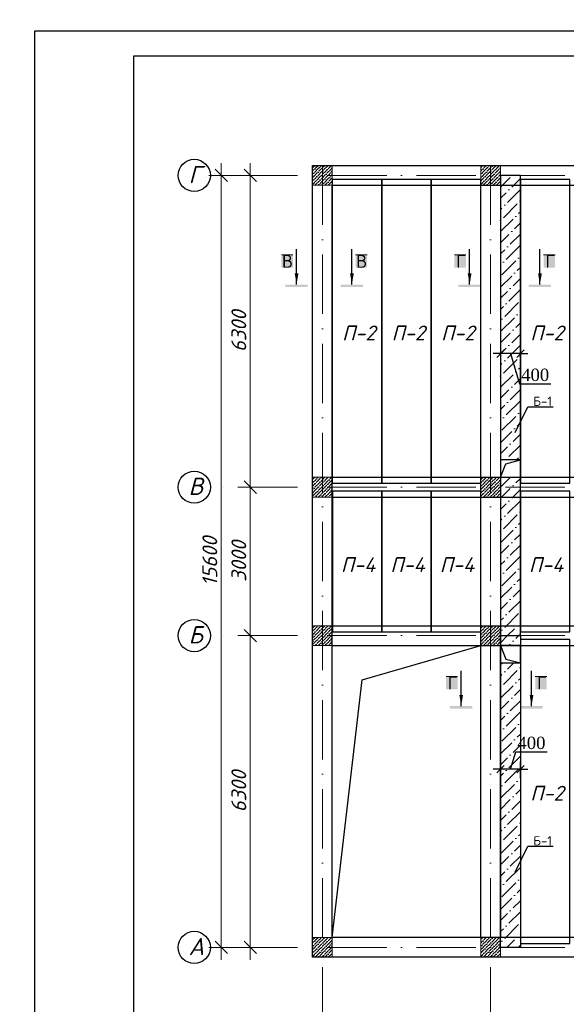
# Model space of a CAD drawing. Header units: millimetres. Extents: x 363306 to 7757304, y 1022887 to 1207196.
# Tile 620 of 656: x 2126387 to 2137435, y 1069010 to 1088906. Entities that reach past the tile are written whole.
import ezdxf

# ---------------------------------------------------------------- set-up
doc = ezdxf.new("R2010")
doc.units = ezdxf.units.MM
doc.linetypes.add('ACAD_ISO10W100', pattern=[18, 12, -3, 0, -3])
for name, color, linetype, lineweight in [('.', 7, 'Continuous', 15), ('PLAN', 250, 'Continuous', 25), ('размеры', 12, 'Continuous', 15)]:
    doc.layers.add(name, color=color, linetype=linetype, lineweight=lineweight)
for name, color, linetype in [('0 @ 100', 7, 'Continuous'), ('PDF3_0', 7, 'Continuous'), ('PDF3_Text', 7, 'Continuous')]:
    doc.layers.add(name, color=color, linetype=linetype)
doc.styles.add('Arial Gyr', font='arial.ttf')
doc.styles.add('iso', font='isocpeur.TTF')
doc.styles.add('PDF ISOCPEUR', font='isocpeur.TTF')
doc.styles.add('PDF ISOCPEUR Italic', font='isocpeui.ttf')
doc.styles.get("Standard").update_dxf_attribs({"font": 'isocpeui.ttf'})
doc.styles.add('Times New Roman', font='times.ttf')
doc.styles.add('WMF-Times New Roman0', font='times.ttf')
doc.styles.add('ГОСТ 2.304', font='isocpeui.ttf')
doc.dimstyles.new('12121212', dxfattribs={"dimtxt": 200, "dimasz": 200, "dimexe": 200, "dimexo": 100, "dimgap": 100, "dimtad": 1, "dimdec": 0, "dimzin": 0, "dimdsep": 46, "dimtxsty": 'Standard', "dimblk": 'OBLIQUE', "dimcen": 200, "dimdle": 200, "dimclrd": 5, "dimclre": 5, "dimclrt": 5, "dimadec": 0, "dimazin": 0, "dimtfac": 1, "dimtdec": 0, "dimtofl": 0, "dimtmove": 1, "dimatfit": 3, "dimldrblk": 'OBLIQUE', "dimfxl": 0, "dimtolj": 1, "dimtzin": 0, "dimlwd": 9, "dimlwe": 9, "dimarcsym": 0})
doc.dimstyles.new('Copy of 9580548', dxfattribs={"dimtxt": 150, "dimasz": 150, "dimexe": 150, "dimexo": 20, "dimgap": 80, "dimtad": 1, "dimtxsty": 'Arial Gyr', "dimblk": 'OBLIQUE', "dimcen": 5, "dimdle": 150, "dimadec": 0, "dimazin": 0, "dimtfac": 1, "dimtmove": 0, "dimatfit": 1, "dimldrblk": 'OBLIQUE', "dimfxl": 0, "dimarcsym": 0})
pattern_1 = [(45, (2136105.82, 1079459.65), (84.19, 308.6963), [396.875, -79.375, 0, -79.375])]

# ---------------------------------------------------------------- blocks, each defined once
blk = doc.blocks.new('_Oblique')
at = {"color": 0, "linetype": 'ByBlock', "lineweight": -2}
blk.add_line((-0.5, -0.5), (0.5, 0.5), dxfattribs=at)
blk = doc.blocks.new('*D2213')
at = {"color": 5, "lineweight": 9, "transparency": 16777216}
for p, q in [((2131046, 1069910), (2131046, 1076710)), ((2131212, 1076460), (2130796, 1076460)), ((2131212, 1070160), (2130796, 1070160))]:
    blk.add_line(p, q, dxfattribs=at)
at = {"layer": 'Defpoints', "color": 0, "lineweight": 30, "transparency": 16777216}
for p in [(2131046, 1076460), (2131312, 1076460), (2131312, 1070160)]:
    blk.add_point(p, dxfattribs=at)
at = {"color": 5, "lineweight": 9, "transparency": 16777216, "xscale": 250, "yscale": 250, "zscale": 250}
for p, rotation in [((2131046, 1076460), 90), ((2131046, 1070160), 270)]:
    blk.add_blockref('_Oblique', p, dxfattribs=dict(at, rotation=rotation))
at = {"color": 5, "lineweight": 40, "transparency": 16777216, "insert": (2130816, 1073310), "char_height": 300, "attachment_point": 5, "rotation": 90}
blk.add_mtext('\\A1;6300', dxfattribs=at)
blk = doc.blocks.new('*D2214')
at = {"color": 5, "lineweight": 9, "transparency": 16777216}
for p, q in [((2131046, 1079710), (2131046, 1076210)), ((2131212, 1079460), (2130796, 1079460)), ((2131212, 1076460), (2130796, 1076460))]:
    blk.add_line(p, q, dxfattribs=at)
at = {"layer": 'Defpoints', "color": 0, "lineweight": 30, "transparency": 16777216}
for p in [(2131312, 1079460), (2131046, 1076460), (2131312, 1076460)]:
    blk.add_point(p, dxfattribs=at)
at = {"color": 5, "lineweight": 9, "transparency": 16777216, "xscale": 250, "yscale": 250, "zscale": 250}
for p, rotation in [((2131046, 1079460), 90), ((2131046, 1076460), 270)]:
    blk.add_blockref('_Oblique', p, dxfattribs=dict(at, rotation=rotation))
at = {"color": 5, "lineweight": 40, "transparency": 16777216, "insert": (2130816, 1077960), "char_height": 300, "attachment_point": 5, "rotation": 90}
blk.add_mtext('\\A1;3000', dxfattribs=at)
blk = doc.blocks.new('*D2215')
at = {"color": 5, "lineweight": 9, "transparency": 16777216}
for p, q in [((2131046, 1086010), (2131046, 1079210)), ((2131212, 1085760), (2130796, 1085760)), ((2131212, 1079460), (2130796, 1079460))]:
    blk.add_line(p, q, dxfattribs=at)
at = {"layer": 'Defpoints', "color": 0, "lineweight": 30, "transparency": 16777216}
for p in [(2131312, 1085760), (2131046, 1079460), (2131312, 1079460)]:
    blk.add_point(p, dxfattribs=at)
at = {"color": 5, "lineweight": 9, "transparency": 16777216, "xscale": 250, "yscale": 250, "zscale": 250}
for p, rotation in [((2131046, 1085760), 90), ((2131046, 1079460), 270)]:
    blk.add_blockref('_Oblique', p, dxfattribs=dict(at, rotation=rotation))
at = {"color": 5, "lineweight": 40, "transparency": 16777216, "insert": (2130816, 1082610), "char_height": 300, "attachment_point": 5, "rotation": 90}
blk.add_mtext('\\A1;6300', dxfattribs=at)
blk = doc.blocks.new('*D2216')
at = {"color": 5, "lineweight": 9, "transparency": 16777216}
for p, q in [((2130460, 1086010), (2130460, 1069910)), ((2130967, 1085760), (2130210, 1085760)), ((2130967, 1070160), (2130210, 1070160))]:
    blk.add_line(p, q, dxfattribs=at)
at = {"layer": 'Defpoints', "color": 0, "lineweight": 30, "transparency": 16777216}
for p in [(2131067, 1085760), (2130460, 1070160), (2131067, 1070160)]:
    blk.add_point(p, dxfattribs=at)
at = {"color": 5, "lineweight": 9, "transparency": 16777216, "xscale": 250, "yscale": 250, "zscale": 250}
for p, rotation in [((2130460, 1085760), 90), ((2130460, 1070160), 270)]:
    blk.add_blockref('_Oblique', p, dxfattribs=dict(at, rotation=rotation))
at = {"color": 5, "lineweight": 40, "transparency": 16777216, "insert": (2130230, 1077960), "char_height": 300, "attachment_point": 5, "rotation": 90}
blk.add_mtext('\\A1;15600', dxfattribs=at)
blk = doc.blocks.new('*D2203')
at = {"color": 0, "linetype": 'ByBlock', "lineweight": -2, "transparency": 16777216}
for p, q in [((2136105, 1082158), (2135955, 1082158)), ((2136105, 1082337), (2136105, 1082008)), ((2136509, 1082158), (2136105, 1082158)), ((2136509, 1082158), (2136105, 1082158)), ((2136307, 1082158), (2136489, 1081551)), ((2136509, 1082337), (2136509, 1082008)), ((2136509, 1082158), (2136659, 1082158)), ((2136489, 1081551), (2137123, 1081551))]:
    blk.add_line(p, q, dxfattribs=at)
at = {"layer": 'Defpoints', "color": 0, "linetype": 'ByBlock', "lineweight": 30, "transparency": 16777216}
for p in [(2136105, 1082357), (2136509, 1082357), (2136105, 1082158)]:
    blk.add_point(p, dxfattribs=at)
at = {"color": 0, "linetype": 'ByBlock', "lineweight": -2, "transparency": 16777216, "xscale": 150, "yscale": 150, "zscale": 150}
blk.add_blockref('_Oblique', (2136105, 1082158), dxfattribs=at)
at = {"color": 0, "linetype": 'ByBlock', "lineweight": -2, "transparency": 16777216, "xscale": 150, "yscale": 150, "zscale": 150, "rotation": 180}
blk.add_blockref('_Oblique', (2136509, 1082158), dxfattribs=at)
at = {"color": 0, "linetype": 'ByBlock', "lineweight": 0, "transparency": 16777216, "insert": (2136806, 1081728), "char_height": 250, "attachment_point": 5, "style": 'WMF-Times New Roman0'}
blk.add_mtext('400', dxfattribs=at)
blk = doc.blocks.new('*D2205')
at = {"color": 0, "linetype": 'ByBlock', "lineweight": -2, "transparency": 16777216}
for p, q in [((2136307, 1073762), (2136412, 1074114)), ((2136412, 1074114), (2137047, 1074114)), ((2136105, 1073583), (2136105, 1073912)), ((2136509, 1073583), (2136509, 1073912)), ((2136105, 1073762), (2135955, 1073762)), ((2136509, 1073762), (2136105, 1073762)), ((2136509, 1073762), (2136105, 1073762)), ((2136509, 1073762), (2136659, 1073762))]:
    blk.add_line(p, q, dxfattribs=at)
at = {"layer": 'Defpoints', "color": 0, "linetype": 'ByBlock', "lineweight": 30, "transparency": 16777216}
for p in [(2136105, 1073762), (2136105, 1073563), (2136509, 1073563)]:
    blk.add_point(p, dxfattribs=at)
at = {"color": 0, "linetype": 'ByBlock', "lineweight": -2, "transparency": 16777216, "xscale": 150, "yscale": 150, "zscale": 150}
blk.add_blockref('_Oblique', (2136105, 1073762), dxfattribs=at)
at = {"color": 0, "linetype": 'ByBlock', "lineweight": -2, "transparency": 16777216, "xscale": 150, "yscale": 150, "zscale": 150, "rotation": 180}
blk.add_blockref('_Oblique', (2136509, 1073762), dxfattribs=at)
at = {"color": 0, "linetype": 'ByBlock', "lineweight": 0, "transparency": 16777216, "insert": (2136730, 1074291), "char_height": 250, "attachment_point": 5, "style": 'WMF-Times New Roman0'}
blk.add_mtext('400', dxfattribs=at)

msp = doc.modelspace()

# ---------------------------------------------------------------- hatches: boundary and pattern name
at = {"layer": '.', "ltscale": 100, "true_color": 0x636466}
h = msp.add_hatch(dxfattribs=at)
h.set_pattern_fill('ANSI36', color=251, scale=50)
h.set_pattern_definition(pattern_1)
h.paths.add_polyline_path([(2136505.818, 1085759.654), (2136105.818, 1085759.654), (2136105.818, 1085559.654), (2136505.818, 1085559.654)])
h.paths.add_polyline_path([(2136505.818, 1085559.654), (2136105.818, 1085559.654), (2136105.818, 1080009.654), (2136505.818, 1080009.654)])
h.paths.add_polyline_path([(2136505.818, 1079659.654), (2136105.818, 1079659.654), (2136105.818, 1076459.654), (2136505.818, 1076459.654)])
h = msp.add_hatch(dxfattribs=at)
h.set_pattern_fill('ANSI36', color=251, scale=50)
h.set_pattern_definition(pattern_1)
h.paths.add_polyline_path([(2136505.818, 1070159.654), (2136105.818, 1070159.654), (2136105.818, 1070359.654), (2136505.818, 1070359.654)])
h.paths.add_polyline_path([(2136505.818, 1070359.654), (2136105.818, 1070359.654), (2136105.818, 1075909.654), (2136505.818, 1075909.654)])
h.paths.add_polyline_path([(2136505.818, 1076259.654), (2136105.818, 1076259.654), (2136105.818, 1076459.654), (2136505.818, 1076459.654)])
at = {"ltscale": 100}
h = msp.add_hatch(dxfattribs=at)
h.set_pattern_fill('ANSI36', color=256, scale=15, style=0)
h.set_pattern_definition([(45, (-14911456.733, 10268789.654), (25.25697034, 92.60889125), [119.0625, -23.8125, 0, -23.8125])])
h.paths.add_polyline_path([(2132705.818, 1085959.654), (2132305.818, 1085959.654), (2132305.818, 1085559.654), (2132705.818, 1085559.654)])
h = msp.add_hatch(dxfattribs=at)
h.set_pattern_fill('ANSI36', color=256, scale=15, style=0)
h.set_pattern_definition([(45, (-14908056.733, 10268789.654), (25.25697034, 92.60889125), [119.0625, -23.8125, 0, -23.8125])])
h.paths.add_polyline_path([(2136105.818, 1085959.654), (2135705.818, 1085959.654), (2135705.818, 1085559.654), (2136105.818, 1085559.654)])
h = msp.add_hatch(dxfattribs=at)
h.set_pattern_fill('ANSI36', color=256, scale=15, style=0)
h.set_pattern_definition([(45, (-14885456.733, 10262489.654), (25.25697034, 92.60889125), [119.0625, -23.8125, 0, -23.8125])])
h.paths.add_polyline_path([(2132705.818, 1079659.654), (2132305.818, 1079659.654), (2132305.818, 1079259.654), (2132705.818, 1079259.654)])
h = msp.add_hatch(dxfattribs=at)
h.set_pattern_fill('ANSI36', color=256, scale=15, style=0)
h.set_pattern_definition([(45, (-14888856.733, 10262489.654), (25.25697034, 92.60889125), [119.0625, -23.8125, 0, -23.8125])])
h.paths.add_polyline_path([(2136105.818, 1079659.654), (2135705.818, 1079659.654), (2135705.818, 1079259.654), (2136105.818, 1079259.654)])
h = msp.add_hatch(dxfattribs=at)
h.set_pattern_fill('ANSI36', color=256, scale=15, style=0)
h.set_pattern_definition([(45, (-14885456.733, 10259489.654), (25.25697034, 92.60889125), [119.0625, -23.8125, 0, -23.8125])])
h.paths.add_polyline_path([(2132705.818, 1076659.654), (2132305.818, 1076659.654), (2132305.818, 1076259.654), (2132705.818, 1076259.654)])
h = msp.add_hatch(dxfattribs=at)
h.set_pattern_fill('ANSI36', color=256, scale=15, style=0)
h.set_pattern_definition([(45, (-14888856.733, 10259489.654), (25.25697034, 92.60889125), [119.0625, -23.8125, 0, -23.8125])])
h.paths.add_polyline_path([(2136105.818, 1076659.654), (2135705.818, 1076659.654), (2135705.818, 1076259.654), (2136105.818, 1076259.654)])
h = msp.add_hatch(dxfattribs=at)
h.set_pattern_fill('ANSI36', color=256, scale=15, style=0)
h.set_pattern_definition([(45, (-14911456.733, 10253189.654), (25.25697034, 92.60889125), [119.0625, -23.8125, 0, -23.8125])])
h.paths.add_polyline_path([(2132705.818, 1070359.654), (2132305.818, 1070359.654), (2132305.818, 1069959.654), (2132705.818, 1069959.654)])
h = msp.add_hatch(dxfattribs=at)
h.set_pattern_fill('ANSI36', color=256, scale=15, style=0)
h.set_pattern_definition([(45, (-14908056.733, 10253189.654), (25.25697034, 92.60889125), [119.0625, -23.8125, 0, -23.8125])])
h.paths.add_polyline_path([(2136105.818, 1070359.654), (2135705.818, 1070359.654), (2135705.818, 1069959.654), (2136105.818, 1069959.654)])

# ---------------------------------------------------------------- linework, layer by layer
at = {"color": 1, "linetype": 'ACAD_ISO10W100', "lineweight": 9, "ltscale": 100}
for p, q in [((2132505.818, 1085959.654, 0), (2132505.818, 1067284.109, 0)), ((2135905.818, 1085959.654, 0), (2135905.818, 1067284.109, 0)), ((2159005.818, 1085759.654, 0), (2130240.783, 1085759.654, 0)), ((2159005.818, 1079459.654, 0), (2130240.783, 1079459.654, 0)), ((2159005.818, 1076459.654, 0), (2130240.783, 1076459.654, 0)), ((2159005.818, 1070159.654, 0), (2130240.783, 1070159.654, 0))]:
    msp.add_line(p, q, dxfattribs=at)
at = {"color": 0, "ltscale": 100}
for p, q in [((2135705.818, 1070359.654, 0), (2135705.818, 1085559.654, 0)), ((2136105.818, 1085559.654, 0), (2136105.818, 1070359.654, 0)), ((2136213.108, 1079931.916, 0), (2136505.818, 1080009.654, 0)), ((2136105.818, 1079659.654, 0), (2136213.108, 1079931.916, 0)), ((2132705.818, 1079659.654, 0), (2158605.818, 1079659.654, 0)), ((2132705.818, 1079259.654, 0), (2158605.818, 1079259.654, 0)), ((2132705.818, 1076659.654, 0), (2158605.818, 1076659.654, 0)), ((2132705.818, 1076259.654, 0), (2158605.818, 1076259.654, 0)), ((2133311.143, 1075565.956, 0), (2135705.818, 1076259.654, 0)), ((2136105.818, 1076259.654, 0), (2136213.108, 1075987.393, 0)), ((2136213.108, 1075987.393, 0), (2136505.818, 1075909.654, 0)), ((2132705.818, 1070359.654, 0), (2133311.143, 1075565.956, 0))]:
    msp.add_line(p, q, dxfattribs=at)
at = {"color": 5}
msp.add_lwpolyline([(2126691.132, 1088678.072), (2168691.132, 1088678.072), (2168691.132, 1058978.072), (2126691.132, 1058978.072)], close=True, dxfattribs=at)
at = {"color": 5, "lineweight": 30}
msp.add_lwpolyline([(2128691.132, 1088178.072), (2168191.132, 1088178.072), (2168191.132, 1059478.072), (2128691.132, 1059478.072)], close=True, dxfattribs=at)
at = {"color": 0, "ltscale": 100, "elevation": 0}
for points in [[(2132305.818, 1085959.654), (2159005.818, 1085959.654), (2159005.818, 1069959.654), (2132305.818, 1069959.654)], [(2158605.818, 1070359.654), (2132705.818, 1070359.654), (2132705.818, 1085559.654), (2158605.818, 1085559.654)]]:
    msp.add_lwpolyline(points, close=True, dxfattribs=at)
at = {"color": 3, "lineweight": 30, "ltscale": 100, "elevation": 0}
for points in [[(2136105.818, 1076459.654), (2136505.818, 1076459.654), (2136505.818, 1085759.654), (2136105.818, 1085759.654)], [(2136505.818, 1080009.654), (2136105.818, 1080009.654), (2136105.818, 1079659.654), (2136505.818, 1079659.654)], [(2136105.818, 1076459.654), (2136505.818, 1076459.654), (2136505.818, 1070159.654), (2136105.818, 1070159.654)], [(2136505.818, 1076259.654), (2136105.818, 1076259.654), (2136105.818, 1075909.654), (2136505.818, 1075909.654)]]:
    msp.add_lwpolyline(points, close=True, dxfattribs=at)
at = {"color": 252, "ltscale": 100, "elevation": 0}
for points in [[(2132705.818, 1069959.654), (2132705.818, 1069959.654)], [(2136105.818, 1069959.654), (2136105.818, 1069959.654)]]:
    msp.add_lwpolyline(points, dxfattribs=at)
at = {"layer": 'PDF3_0', "color": 177, "lineweight": 30, "true_color": 0x283188, "elevation": 0}
for points in [[(2133704.573, 1085679.729), (2132703.951, 1085679.729), (2132703.951, 1079540.527), (2133704.573, 1079540.527)], [(2134705.195, 1085679.729), (2133704.573, 1085679.729), (2133704.573, 1079540.527), (2134705.195, 1079540.527)], [(2135705.818, 1085679.729), (2134705.195, 1085679.729), (2134705.195, 1079540.527), (2135705.818, 1079540.527)], [(2137507.475, 1085679.729), (2136506.853, 1085679.729), (2136506.853, 1079540.527), (2137507.475, 1079540.527)], [(2133707.449, 1079379.654), (2132708.242, 1079379.654), (2132708.242, 1076539.427), (2133707.449, 1076539.427)], [(2134706.656, 1079379.654), (2133707.449, 1079379.654), (2133707.449, 1076539.427), (2134706.656, 1076539.427)], [(2135705.864, 1079379.654), (2134706.656, 1079379.654), (2134706.656, 1076539.427), (2135705.864, 1076539.427)], [(2137507.449, 1079379.654), (2136508.242, 1079379.654), (2136508.242, 1076539.427), (2137507.449, 1076539.427)], [(2137507.475, 1076379.729), (2136506.853, 1076379.729), (2136506.853, 1070240.527), (2137507.475, 1070240.527)]]:
    msp.add_lwpolyline(points, close=True, dxfattribs=at)
at = {"layer": 'PDF3_0', "color": 7, "lineweight": 0, "true_color": 0xffffff, "elevation": 0}
for points in [[(2131677.408, 1084153.653), (2131908.32, 1084153.653)], [(2133176.801, 1084153.653), (2133407.714, 1084153.653)], [(2135174.718, 1084153.653), (2135405.631, 1084153.653)], [(2136976.801, 1084153.653), (2137207.714, 1084153.653)], [(2135004.957, 1075635.099), (2135235.869, 1075635.099)], [(2136807.04, 1075635.099), (2137037.953, 1075635.099)]]:
    msp.add_lwpolyline(points, dxfattribs=at)
at = {"layer": 'PDF3_0', "lineweight": 25, "elevation": 0}
for points in [[(2131983.752, 1083554.819), (2131983.752, 1084267.57)], [(2133101.37, 1083554.819), (2133101.37, 1084267.57)], [(2135481.062, 1083554.819), (2135481.062, 1084267.57)], [(2136901.37, 1083554.819), (2136901.37, 1084267.57)], [(2136402.05, 1080564.9), (2136656.861, 1081084.308), (2137170.072, 1081084.308)], [(2135311.301, 1075036.265), (2135311.301, 1075749.016)], [(2136731.608, 1075036.265), (2136731.608, 1075749.016)], [(2136402.05, 1071683.235), (2136656.861, 1072202.643), (2137170.072, 1072202.643)]]:
    msp.add_lwpolyline(points, dxfattribs=at)
at = {"layer": 'PDF3_0', "color": 7, "true_color": 0xffffff, "transparency": 33554559}
for points in [[(2131677.408, 1083891.952, 0), (2131908.32, 1083891.952, 0), (2131677.408, 1084153.653, 0)], [(2131908.32, 1083891.952, 0), (2131677.408, 1084153.653, 0), (2131908.32, 1084153.653, 0)], [(2133176.801, 1083891.952, 0), (2133407.714, 1083891.952, 0), (2133176.801, 1084153.653, 0)], [(2133407.714, 1083891.952, 0), (2133176.801, 1084153.653, 0), (2133407.714, 1084153.653, 0)], [(2135174.718, 1083891.952, 0), (2135405.631, 1083891.952, 0), (2135174.718, 1084153.653, 0)], [(2135405.631, 1083891.952, 0), (2135174.718, 1084153.653, 0), (2135405.631, 1084153.653, 0)], [(2136976.801, 1083891.952, 0), (2137207.714, 1083891.952, 0), (2136976.801, 1084153.653, 0)], [(2137207.714, 1083891.952, 0), (2136976.801, 1084153.653, 0), (2137207.714, 1084153.653, 0)], [(2135004.957, 1075373.397, 0), (2135235.869, 1075373.397, 0), (2135004.957, 1075635.099, 0)], [(2135235.869, 1075373.397, 0), (2135004.957, 1075635.099, 0), (2135235.869, 1075635.099, 0)], [(2136807.04, 1075373.397, 0), (2137037.953, 1075373.397, 0), (2136807.04, 1075635.099, 0)], [(2137037.953, 1075373.397, 0), (2136807.04, 1075635.099, 0), (2137037.953, 1075635.099, 0)]]:
    msp.add_solid(points, dxfattribs=at)
at = {"layer": 'PDF3_0', "transparency": 33554559}
for points in [[(2131983.752, 1083554.819, 0), (2132020.698, 1083779.574, 0), (2131945.266, 1083779.574, 0)], [(2133101.37, 1083554.819, 0), (2133139.855, 1083779.574, 0), (2133064.424, 1083779.574, 0)], [(2135481.062, 1083554.819, 0), (2135518.009, 1083779.574, 0), (2135442.577, 1083779.574, 0)], [(2136901.37, 1083554.819, 0), (2136939.855, 1083779.574, 0), (2136864.424, 1083779.574, 0)], [(2131757.457, 1083502.479, 0), (2132208.507, 1083502.479, 0), (2131757.457, 1083554.819, 0)], [(2132208.507, 1083502.479, 0), (2131757.457, 1083554.819, 0), (2132208.507, 1083554.819, 0)], [(2133326.125, 1083554.819, 0), (2132876.615, 1083554.819, 0), (2133326.125, 1083502.479, 0)], [(2132876.615, 1083554.819, 0), (2133326.125, 1083502.479, 0), (2132876.615, 1083502.479, 0)], [(2135254.768, 1083502.479, 0), (2135705.818, 1083502.479, 0), (2135254.768, 1083554.819, 0)], [(2135705.818, 1083502.479, 0), (2135254.768, 1083554.819, 0), (2135705.818, 1083554.819, 0)], [(2137126.125, 1083554.819, 0), (2136676.615, 1083554.819, 0), (2137126.125, 1083502.479, 0)], [(2136676.615, 1083554.819, 0), (2137126.125, 1083502.479, 0), (2136676.615, 1083502.479, 0)], [(2135311.301, 1075036.265, 0), (2135348.247, 1075261.02, 0), (2135272.815, 1075261.02, 0)], [(2136731.608, 1075036.265, 0), (2136770.094, 1075261.02, 0), (2136694.662, 1075261.02, 0)], [(2135085.006, 1074983.924, 0), (2135536.056, 1074983.924, 0), (2135085.006, 1075036.265, 0)], [(2135536.056, 1074983.924, 0), (2135085.006, 1075036.265, 0), (2135536.056, 1075036.265, 0)], [(2136956.364, 1075036.265, 0), (2136506.853, 1075036.265, 0), (2136956.364, 1074983.924, 0)], [(2136506.853, 1075036.265, 0), (2136956.364, 1074983.924, 0), (2136506.853, 1074983.924, 0)]]:
    msp.add_solid(points, dxfattribs=at)
at = {"layer": 'PLAN', "color": 158, "lineweight": 30}
for centre in [(2129915.897, 1085759.654, 0), (2129915.897, 1079459.654, 0), (2129915.897, 1076459.654, 0), (2129915.897, 1070159.654, 0)]:
    msp.add_circle(centre, 324.885, dxfattribs=at)
at = {"layer": 'размеры', "ltscale": 5, "elevation": 0}
for points in [[(2132305.818, 1085559.654), (2132705.818, 1085559.654), (2132705.818, 1085959.654), (2132305.818, 1085959.654)], [(2135705.818, 1085559.654), (2136105.818, 1085559.654), (2136105.818, 1085959.654), (2135705.818, 1085959.654)], [(2132305.818, 1079259.654), (2132705.818, 1079259.654), (2132705.818, 1079659.654), (2132305.818, 1079659.654)], [(2135705.818, 1079259.654), (2136105.818, 1079259.654), (2136105.818, 1079659.654), (2135705.818, 1079659.654)], [(2132305.818, 1076259.654), (2132705.818, 1076259.654), (2132705.818, 1076659.654), (2132305.818, 1076659.654)], [(2135705.818, 1076259.654), (2136105.818, 1076259.654), (2136105.818, 1076659.654), (2135705.818, 1076659.654)], [(2132305.818, 1069959.654), (2132705.818, 1069959.654), (2132705.818, 1070359.654), (2132305.818, 1070359.654)], [(2135705.818, 1069959.654), (2136105.818, 1069959.654), (2136105.818, 1070359.654), (2135705.818, 1070359.654)]]:
    msp.add_lwpolyline(points, close=True, dxfattribs=at)

# ---------------------------------------------------------------- texts
at = {"lineweight": 0, "char_height": 237.6, "width": 5680.01686, "attachment_point": 4, "style": 'Times New Roman'}
for s, insert in [('\\pi554.39921;ПК 62.12-8  AIIIв-С8', (2111336.534, 1086177.532, 0)), ('\\pi554.39921;ПК 62.12-8  AIIIв-С8 ', (2118550.381, 1086177.532, 0)), ('\\pi554.39921;ПК 62.10-8  AIIIв-С8', (2111336.534, 1085702.332, 0)), ('\\pi554.39921;ПК 62.10-8  AIIIв-С8 ', (2118550.381, 1085702.332, 0)), ('\\pi554.39921;ПК 29.12-8  AIIIв-С8', (2111336.534, 1085227.132, 0)), ('\\pi554.39921;ПК 29.12-8  AIIIв-С8', (2118550.381, 1085227.132, 0)), ('\\pi554.39921;ПК 29.10-8  AIIIв-С8', (2111336.534, 1084751.932, 0)), ('\\pi554.39921;ПК 29.10-8  AIIIв-С8', (2118550.381, 1084751.932, 0))]:
    msp.add_mtext(s, dxfattribs=dict(at, insert=insert))
at = {"color": 0, "lineweight": -2, "ltscale": 5, "insert": (1348958.4, 1070865.149), "char_height": 300, "width": 17773.54363, "attachment_point": 1, "style": 'iso'}
msp.add_mtext('\\pi7162.827;{\\fISOCPEUR|b0|i1|c204|p34;Примечание:\\P\\pi0;1. \\C256;Данный лист читать совместно с листами\\C0; КP- \\P2. Горизонтальные сетки СГ-1, СГ-2, СГ-3  устраиваются по длине в стенах и в перегородках, через каждый 600 мм расстояние по высоте.\\P\\C256;3. Стены  выполнить из газоблока изготавливается автоклавным методом D600/\\PКладку выполнить с применением однорядной перевязки\\P5.Контроль качества материалов и работ выполнять согласно указаниям \\PКМК 2.01.03-19, КМК 3.03.01-98 и ППР.\\P6. Все внутренние дверные отверстие монтажировать на отм. +2,100.\\P7. Прочность клеевого состава или раствора должна обеспечить величину нормального сцепления не менее 1,2 кгс/см².}', dxfattribs=at)
at = {"layer": '0 @ 100', "color": 7, "insert": (761996.908, 1075986.433), "char_height": 318.940213, "width": 19697.5359, "attachment_point": 4, "style": 'ГОСТ 2.304'}
msp.add_mtext('\\pi5457.36288;{\\fISOCPEUR|b1|i1|c204|p34;Характеристика участка строительства:\\P\\pi0;\\P}Расчетная зимняя температура воздух 15 °С.\\PСкоростной напор ветра   - 38кг/м2.\\PВес снегового покрова    - 50кг/м2.\\PКлассификация зданий по функциональной пожарной опасности - Ф 4.1 \\PКоэффициент надежности по назначению - 0.95\\P\\P^IПроектом разработано подъёмник для мало мобильных граждан населения грузоподъемностью 250 кг. скоростью 0,25 см/с. Двери шахт подъёмника противопожарные с пределом огнестойкости El 30. Подъёмники оборудованы кабинами габаритами 1500х1500 мм, ширина дверей кабины обеспечивает проезд инвалидной коляски. Для экстренных случаев подъёмник оснащен дополнительным аккумулятором и механическим спуском для безопасного спуска пассажира в нулевую отметку. Так же в дверях подъёмника установлены замки датчики которые открываются с ключевыми картами, чтобы открыть двери подъёмника.\\P^IС внешней и внутренней стороны наружных стен предусмотрено обшивка из аквапанелей толщиной 12,5мм с утеплением из минераловатной ваты на кварцевой основе, А =0,040 Вт/мС, толщиной 100мм. (по теплотехническому расчету). Наружная отделка из органическое стекло.\\P^IПодрядчик обязан предоставить заказчику сертификаты соответствия и пожарной безопасности на фасадную систему и все применяемые в данной системе материалы и изделия.\\PКонструкции, изделия и материалы применены по действующим стандартам, ТУ, сертификатам. На путях эвакуации используются отделочные материалы, соответствующие требованиям п. 5.25 ШНК 2.01.02-04.\\PОтделка стен с внутренней стороны окраска водоэмульсионными красками светлых тонов. Во внутренней и наружной отделке использованы современные отделочные материалы используемые на территории Республики Узбекистан.\\P^IКрыша - скатная из металлических профилированных листов с полимерными покрытиями с обеих сторон толщ.0,55мм по металлическим конструкциям.\\P^IПо периметру наружных стен устраивается бетонная отмостка. Бетон кл.В 7,5 шириной 1000 мм, толщиной 50 мм по гравийному основанию толщиной 100 мм -150 мм.\\P^IВсе строительно-монтажные работы вести согласно указаний соответствующих строительных норм и проекта производства работ (П.П.Р.) на основании ШНК 3.01.01 - 03 и КМК 3.01.02 - 00.', dxfattribs=at)
at = {"layer": 'PDF3_Text'}
for s, insert, char_height, attachment_point, style in [('В', (2131908.32, 1083891.952, 0), 262.499, 9, 'PDF ISOCPEUR'), ('В', (2133407.714, 1083891.952, 0), 262.499, 9, 'PDF ISOCPEUR'), ('Г', (2135405.631, 1083891.952, 0), 262.499, 9, 'PDF ISOCPEUR'), ('Г', (2137207.714, 1083891.952, 0), 262.499, 9, 'PDF ISOCPEUR'), ('П-2', (2133578.341, 1082425.398, 0), 299.9997, 9, 'PDF ISOCPEUR Italic'), ('П-2', (2134578.963, 1082425.398, 0), 299.9997, 9, 'PDF ISOCPEUR Italic'), ('П-2', (2135579.585, 1082425.398, 0), 299.9997, 9, 'PDF ISOCPEUR Italic'), ('П-2', (2137381.243, 1082425.398, 0), 299.9997, 9, 'PDF ISOCPEUR Italic'), ('Б-1', (2136769.239, 1081101.977, 0), 187.4997, 7, 'PDF ISOCPEUR'), ('П-4', (2133574.741, 1077743.883, 0), 299.9997, 9, 'PDF ISOCPEUR Italic'), ('П-4', (2134573.948, 1077743.883, 0), 299.9997, 9, 'PDF ISOCPEUR Italic'), ('П-4', (2135573.156, 1077743.883, 0), 299.9997, 9, 'PDF ISOCPEUR Italic'), ('П-4', (2137374.741, 1077743.883, 0), 299.9997, 9, 'PDF ISOCPEUR Italic'), ('Г', (2135235.869, 1075373.397, 0), 262.499, 9, 'PDF ISOCPEUR'), ('Г', (2137037.953, 1075373.397, 0), 262.499, 9, 'PDF ISOCPEUR'), ('П-2', (2137381.243, 1073125.398, 0), 299.9997, 9, 'PDF ISOCPEUR Italic'), ('Б-1', (2136769.239, 1072220.312, 0), 187.4997, 7, 'PDF ISOCPEUR')]:
    msp.add_mtext(s, dxfattribs=dict(at, insert=insert, char_height=char_height, attachment_point=attachment_point, style=style))
at = {"layer": 'PLAN', "lineweight": 30, "char_height": 350, "width": 338.65741, "attachment_point": 1}
for s, insert in [('Г', (2129800.115, 1085952.442, 0)), ('B', (2129800.115, 1079652.442, 0)), ('Б', (2129800.115, 1076652.442, 0)), ('A', (2129800.115, 1070352.442, 0))]:
    msp.add_mtext(s, dxfattribs=dict(at, insert=insert))

# ---------------------------------------------------------------- dimensions: what is measured, and where the dimension line sits
at = {"color": 12, "lineweight": 40}
for base, p1, p2, angle, picture, middle in [((2130459.869, 1070159.654, 0), (2131066.522, 1085759.654, 0), (2131066.522, 1070159.654, 0), 90, '*D2216', (2130229.869, 1077959.654, 0)), ((2131046.489, 1079459.654, 0), (2131311.552, 1085759.654, 0), (2131311.552, 1079459.654, 0), 270, '*D2215', (2130816.489, 1082609.654, 0)), ((2131046.489, 1076459.654, 0), (2131311.552, 1079459.654, 0), (2131311.552, 1076459.654, 0), 270, '*D2214', (2130816.489, 1077959.654, 0)), ((2131046.489, 1076459.654, 0), (2131311.552, 1070159.654, 0), (2131311.552, 1076459.654, 0), 90, '*D2213', (2130816.489, 1073309.654, 0))]:
    dim = msp.add_linear_dim(base=base, p1=p1, p2=p2, angle=angle, dimstyle='12121212', override={"dimtxt": 300, "dimasz": 250, "dimexe": 250, "dimgap": 80, "dimdle": 250}, dxfattribs=at)
    dim.commit()
    dim.dimension.update_dxf_attribs({"geometry": picture, "text_midpoint": middle})
at = {"linetype": 'ByBlock', "lineweight": 0}
for base, p1, p2, picture, middle in [((2136104.759, 1082157.779, 0), (2136508.52, 1082356.803, 0), (2136104.759, 1082356.683, 0), '*D2203', (2136538.587, 1081728.453, 0)), ((2136104.759, 1073761.53, 0), (2136508.52, 1073562.506, 0), (2136104.759, 1073562.626, 0), '*D2205', (2136462.289, 1074290.856, 0))]:
    dim = msp.add_linear_dim(base=base, p1=p1, p2=p2, angle=180, text='400', dimstyle='Copy of 9580548', override={"dimtxt": 250, "dimgap": 50, "dimtxsty": 'WMF-Times New Roman0', "dimtmove": 1}, dxfattribs=at)
    dim.commit()
    dim.dimension.update_dxf_attribs({"geometry": picture, "text_midpoint": middle})

doc.saveas('drawing.dxf')
